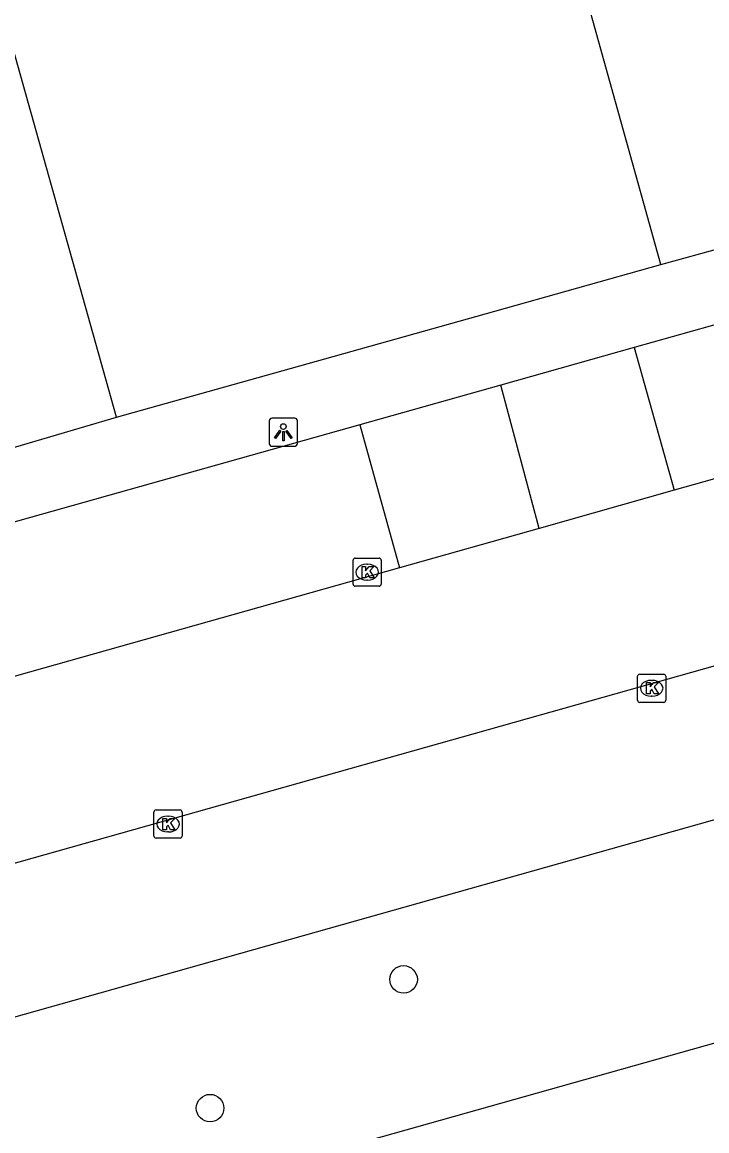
# Model space of a CAD drawing. Extents: x 159689 to 160786, y 387323 to 388339.
# Drawn here: x 159917.87 to 159942.19, y 388130.4 to 388169.75 of the extents above; entities that cross this region are included whole.
import ezdxf

# ---------------------------------------------------------------- set-up
doc = ezdxf.new("R2010")
doc.units = 0
for name, color, linetype in [('IMGEO_Boom', 7, 'Continuous'), ('IMGEO_Kolk', 7, 'Continuous'), ('IMGEO_Lichtpunt', 7, 'Continuous'), ('IMGEO_Pand', 7, 'Continuous'), ('IMGEO_Parkeervlak_open', 7, 'Continuous'), ('IMGEO_Rijbaan_lokaal_gesloten', 7, 'Continuous'), ('IMGEO_Voetpad_open', 7, 'Continuous')]:
    doc.layers.add(name, color=color, linetype=linetype)

msp = doc.modelspace()

# ---------------------------------------------------------------- linework, layer by layer
at = {"layer": 'IMGEO_Boom'}
for centre in [(159931.419, 388135.771), (159924.547, 388131.202)]:
    msp.add_circle(centre, 0.489, dxfattribs=at)
at = {"layer": 'IMGEO_Kolk'}
for p, q in [((159929.625, 388149.801), (159929.625, 388150.653)), ((159929.7, 388150.727), (159930.552, 388150.727)), ((159930.626, 388150.653), (159930.626, 388149.801)), ((159930.113, 388150.507), (159930.138, 388150.507)), ((159930.136, 388149.947), (159930.111, 388149.947)), ((159930.552, 388149.727), (159929.7, 388149.727)), ((159939.731, 388145.68), (159939.731, 388146.532)), ((159939.806, 388146.606), (159940.658, 388146.606)), ((159940.219, 388146.386), (159940.244, 388146.386)), ((159940.732, 388146.532), (159940.732, 388145.68)), ((159940.658, 388145.606), (159939.806, 388145.606)), ((159940.242, 388145.826), (159940.217, 388145.826)), ((159922.554, 388140.859), (159922.554, 388141.711)), ((159922.629, 388141.785), (159923.481, 388141.785)), ((159923.555, 388141.711), (159923.555, 388140.859)), ((159923.042, 388141.565), (159923.067, 388141.565)), ((159923.481, 388140.785), (159922.629, 388140.785)), ((159923.065, 388141.005), (159923.04, 388141.005))]:
    msp.add_line(p, q, dxfattribs=at)
for points in [[(159929.625, 388149.801), (159929.625, 388150.653)], [(159929.7, 388150.727), (159930.552, 388150.727)], [(159930.626, 388150.653), (159930.626, 388149.801)], [(159929.946, 388150.427), (159930.069, 388150.427), (159930.069, 388150.276), (159930.199, 388150.427), (159930.363, 388150.427), (159930.217, 388150.276), (159930.37, 388150.027), (159930.218, 388150.027), (159930.133, 388150.191), (159930.069, 388150.124), (159930.069, 388150.027), (159929.946, 388150.027), (159929.946, 388150.427)], [(159930.552, 388149.727), (159929.7, 388149.727)], [(159939.731, 388145.68), (159939.731, 388146.532)], [(159939.806, 388146.606), (159940.658, 388146.606)], [(159940.052, 388146.306), (159940.175, 388146.306), (159940.175, 388146.155), (159940.305, 388146.306), (159940.469, 388146.306), (159940.323, 388146.155), (159940.476, 388145.906), (159940.324, 388145.906), (159940.239, 388146.07), (159940.175, 388146.003), (159940.175, 388145.906), (159940.052, 388145.906), (159940.052, 388146.306)], [(159940.732, 388146.532), (159940.732, 388145.68)], [(159940.658, 388145.606), (159939.806, 388145.606)], [(159922.554, 388140.859), (159922.554, 388141.711)], [(159922.629, 388141.785), (159923.481, 388141.785)], [(159923.555, 388141.711), (159923.555, 388140.859)], [(159922.875, 388141.485), (159922.998, 388141.485), (159922.998, 388141.334), (159923.128, 388141.485), (159923.292, 388141.485), (159923.146, 388141.334), (159923.299, 388141.085), (159923.147, 388141.085), (159923.062, 388141.249), (159922.998, 388141.182), (159922.998, 388141.085), (159922.875, 388141.085), (159922.875, 388141.485)], [(159923.481, 388140.785), (159922.629, 388140.785)]]:
    msp.add_lwpolyline(points, dxfattribs=at)
for centre, start, end in [((159929.702, 388150.651), 91.552, 178.448), ((159929.702, 388150.651), 91.552, 178.448), ((159930.55, 388150.651), 1.552, 88.448), ((159930.55, 388150.651), 1.552, 88.448), ((159929.702, 388149.803), 181.552, 268.448), ((159929.702, 388149.803), 181.552, 268.448), ((159930.55, 388149.803), 271.552, 358.448), ((159930.55, 388149.803), 271.552, 358.448), ((159939.808, 388146.53), 91.552, 178.448), ((159939.808, 388146.53), 91.552, 178.448), ((159940.656, 388146.53), 1.552, 88.448), ((159940.656, 388146.53), 1.552, 88.448), ((159939.808, 388145.682), 181.552, 268.448), ((159939.808, 388145.682), 181.552, 268.448), ((159940.656, 388145.682), 271.552, 358.448), ((159940.656, 388145.682), 271.552, 358.448), ((159922.631, 388141.709), 91.552, 178.448), ((159922.631, 388141.709), 91.552, 178.448), ((159923.479, 388141.709), 1.552, 88.448), ((159923.479, 388141.709), 1.552, 88.448), ((159922.631, 388140.861), 181.552, 268.448), ((159922.631, 388140.861), 181.552, 268.448), ((159923.479, 388140.861), 271.552, 358.448), ((159923.479, 388140.861), 271.552, 358.448)]:
    msp.add_arc(centre, 0.0765, start, end, dxfattribs=at)
for centre, major_axis, ratio, start_param, end_param in [((159930.112, 388150.227), (-0.387, 0.002), 0.722429, 4.712389, 7.853982), ((159930.137, 388150.227), (-0.39, 0.002), 0.717154, 1.570796, 4.712389), ((159940.218, 388146.106), (-0.387, 0.002), 0.722429, 4.712389, 7.853982), ((159940.243, 388146.106), (-0.39, 0.002), 0.717154, 1.570796, 4.712389), ((159923.041, 388141.285), (-0.387, 0.002), 0.722429, 4.712389, 7.853982), ((159923.066, 388141.285), (-0.39, 0.002), 0.717154, 1.570796, 4.712389)]:
    msp.add_ellipse(centre, major_axis=major_axis, ratio=ratio, start_param=start_param, end_param=end_param, dxfattribs=at)
at = {"layer": 'IMGEO_Lichtpunt'}
for p, q in [((159926.651, 388155.598), (159926.651, 388154.791)), ((159926.651, 388155.598), (159926.651, 388154.791)), ((159927.553, 388155.693), (159926.745, 388155.693)), ((159927.553, 388155.693), (159926.745, 388155.693)), ((159927.647, 388154.791), (159927.647, 388155.598)), ((159927.647, 388154.791), (159927.647, 388155.598)), ((159926.745, 388154.697), (159927.553, 388154.697)), ((159926.745, 388154.697), (159927.553, 388154.697))]:
    msp.add_line(p, q, dxfattribs=at)
for points in [[(159927.025, 388155.262), (159927.064, 388155.234), (159926.876, 388154.972), (159926.838, 388154.999), (159927.025, 388155.262)], [(159927.127, 388155.214), (159927.174, 388155.214), (159927.174, 388154.892), (159927.127, 388154.892), (159927.127, 388155.214)], [(159927.237, 388155.234), (159927.275, 388155.261), (159927.462, 388154.999), (159927.423, 388154.971), (159927.237, 388155.234)]]:
    msp.add_lwpolyline(points, dxfattribs=at)
msp.add_circle((159927.15, 388155.396), 0.0994, dxfattribs=at)
for centre, start, end in [((159926.745, 388155.598), 90, 180), ((159926.745, 388155.598), 90, 180), ((159927.553, 388155.598), 0, 90), ((159927.553, 388155.598), 0, 90), ((159926.745, 388154.791), 180, 270), ((159926.745, 388154.791), 180, 270), ((159927.553, 388154.791), 270, 0), ((159927.553, 388154.791), 270, 360)]:
    msp.add_arc(centre, 0.0946, start, end, dxfattribs=at)
at = {"layer": 'IMGEO_Pand'}
for points in [[(159940.555, 388161.144), (159935.06, 388180.859)], [(159921.221, 388155.725), (159915.697, 388175.388)], [(159940.555, 388161.144), (159945.025, 388162.376), (159949.166, 388163.518), (159952.474, 388164.43)], [(159890.71, 388147.447), (159890.81, 388147.091), (159896.871, 388148.812), (159903.723, 388150.692), (159914.465, 388153.736), (159921.221, 388155.725)]]:
    msp.add_lwpolyline(points, dxfattribs=at)
at = {"layer": 'IMGEO_Parkeervlak_open'}
for points in [[(159939.606, 388158.199), (159941.032, 388153.132)], [(159957.747, 388145.745), (159888.506, 388126.227)], [(159890.571, 388118.912), (159957.895, 388137.862), (159959.866, 388138.426)]]:
    msp.add_lwpolyline(points, dxfattribs=at)
at = {"layer": 'IMGEO_Rijbaan_lokaal_gesloten'}
for points in [[(159948.403, 388155.209), (159941.032, 388153.132)], [(159941.032, 388153.132), (159936.232, 388151.779)], [(159936.232, 388151.779), (159931.275, 388150.383)], [(159888.947, 388131.828), (159954.712, 388150.359)], [(159931.275, 388150.383), (159899.607, 388141.46)]]:
    msp.add_lwpolyline(points, dxfattribs=at)
at = {"layer": 'IMGEO_Voetpad_open'}
for points in [[(159921.221, 388155.725), (159928.625, 388157.8), (159934.656, 388159.49), (159940.555, 388161.144)], [(159947.032, 388160.288), (159939.606, 388158.199)], [(159939.606, 388158.199), (159934.872, 388156.867)], [(159934.872, 388156.867), (159929.871, 388155.46)], [(159936.232, 388151.779), (159934.872, 388156.867)], [(159929.871, 388155.46), (159898.176, 388146.543)], [(159929.871, 388155.46), (159931.275, 388150.383)]]:
    msp.add_lwpolyline(points, dxfattribs=at)

doc.saveas('drawing.dxf')
